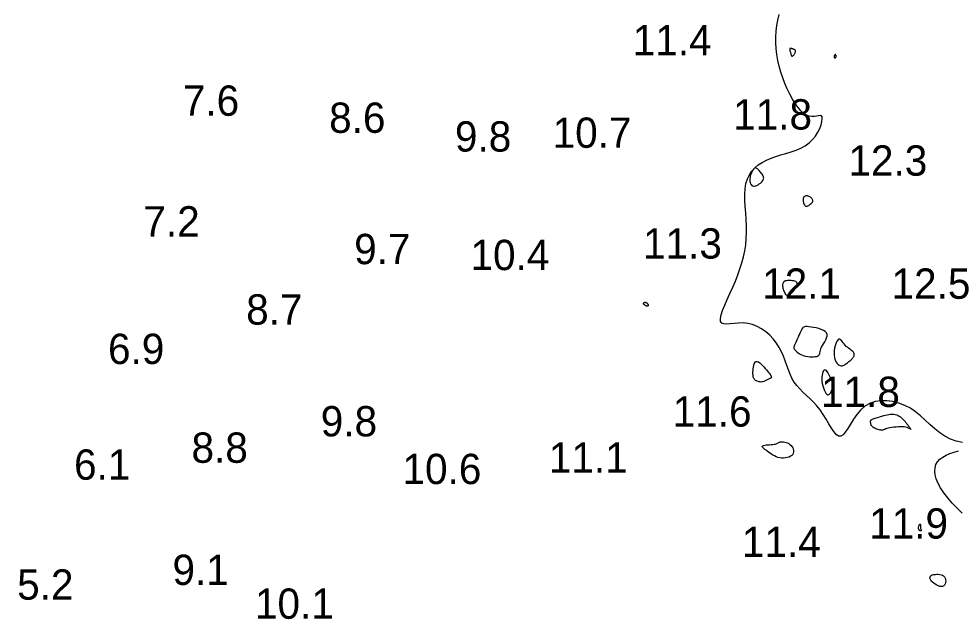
# Model space of a CAD drawing. Extents: x 3040093 to 3056816, y 408076 to 509144.
# Drawn here: x 3043484.4 to 3043639.4, y 438390 to 438489.1 of the extents above; entities that cross this region are included whole.
import ezdxf

# ---------------------------------------------------------------- set-up
doc = ezdxf.new("R2010")
doc.units = 0
doc.layers.add('V-CHAN-CONT-EL12-1112', color=7, linetype='Continuous')
doc.layers.add('V-TOPO-SOUN-0810', color=7, linetype='Continuous')

msp = doc.modelspace()

# ---------------------------------------------------------------- linework, layer by layer
at = {"layer": 'V-CHAN-CONT-EL12-1112'}
for points in [[(3043640.13, 438419.2), (3043639.11, 438419.42), (3043638.13, 438419.76), (3043637.22, 438420.23), (3043636.37, 438420.81), (3043635.56, 438421.46), (3043634.77, 438422.16), (3043634, 438422.88), (3043633.21, 438423.58), (3043632.4, 438424.24), (3043631.53, 438424.83), (3043630.61, 438425.32), (3043629.65, 438425.7), (3043628.65, 438425.95), (3043627.66, 438426.08), (3043626.68, 438426.08), (3043625.73, 438425.93), (3043624.85, 438425.63), (3043624.04, 438425.17), (3043623.33, 438424.55), (3043622.7, 438423.82), (3043622.15, 438423.03), (3043621.65, 438422.24), (3043621.21, 438421.51), (3043620.8, 438420.89), (3043620.42, 438420.44), (3043620.05, 438420.21), (3043619.68, 438420.25), (3043619.3, 438420.52), (3043618.92, 438420.98), (3043618.51, 438421.58), (3043618.09, 438422.29), (3043617.65, 438423.05), (3043617.17, 438423.83), (3043616.66, 438424.57), (3043616.11, 438425.25), (3043615.54, 438425.86), (3043614.95, 438426.43), (3043614.37, 438426.97), (3043613.8, 438427.5), (3043613.27, 438428.03), (3043612.78, 438428.58), (3043612.35, 438429.16), (3043611.99, 438429.8), (3043611.68, 438430.47), (3043611.41, 438431.18), (3043611.16, 438431.91), (3043610.9, 438432.66), (3043610.62, 438433.41), (3043610.29, 438434.15), (3043609.91, 438434.88), (3043609.45, 438435.59), (3043608.91, 438436.27), (3043608.32, 438436.89), (3043607.67, 438437.45), (3043606.97, 438437.94), (3043606.24, 438438.34), (3043605.49, 438438.65), (3043604.72, 438438.84), (3043603.94, 438438.91), (3043603.18, 438438.9), (3043602.45, 438438.84), (3043601.79, 438438.77), (3043601.21, 438438.73), (3043600.74, 438438.75), (3043600.4, 438438.89), (3043600.21, 438439.17), (3043600.18, 438439.62), (3043600.31, 438440.24), (3043600.55, 438440.98), (3043600.89, 438441.84), (3043601.3, 438442.78), (3043601.75, 438443.77), (3043602.21, 438444.79), (3043602.65, 438445.82), (3043603.05, 438446.84), (3043603.41, 438447.84), (3043603.73, 438448.83), (3043603.99, 438449.82), (3043604.2, 438450.81), (3043604.36, 438451.81), (3043604.46, 438452.83), (3043604.5, 438453.86), (3043604.49, 438454.92), (3043604.43, 438456), (3043604.36, 438457.07), (3043604.28, 438458.13), (3043604.23, 438459.15), (3043604.22, 438460.13), (3043604.27, 438461.06), (3043604.4, 438461.91), (3043604.63, 438462.67), (3043604.96, 438463.35), (3043605.37, 438463.96), (3043605.87, 438464.5), (3043606.44, 438464.98), (3043607.08, 438465.4), (3043607.78, 438465.76), (3043608.54, 438466.09), (3043609.34, 438466.37), (3043610.17, 438466.63), (3043611.01, 438466.89), (3043611.85, 438467.15), (3043612.67, 438467.44), (3043613.45, 438467.77), (3043614.18, 438468.15), (3043614.83, 438468.61), (3043615.4, 438469.15), (3043615.89, 438469.75), (3043616.28, 438470.38), (3043616.59, 438471.01), (3043616.82, 438471.6), (3043616.95, 438472.13), (3043617, 438472.57), (3043616.97, 438472.89), (3043616.85, 438473.06), (3043616.65, 438473.12), (3043616.39, 438473.1), (3043616.07, 438473.05), (3043615.7, 438472.99), (3043615.3, 438472.96), (3043614.86, 438473.01), (3043614.41, 438473.17), (3043613.94, 438473.47), (3043613.47, 438473.91), (3043613, 438474.46), (3043612.54, 438475.11), (3043612.08, 438475.85), (3043611.65, 438476.66), (3043611.23, 438477.52), (3043610.84, 438478.42), (3043610.49, 438479.35), (3043610.17, 438480.29), (3043609.9, 438481.25), (3043609.67, 438482.22), (3043609.5, 438483.19), (3043609.38, 438484.16), (3043609.32, 438485.12), (3043609.32, 438486.08), (3043609.4, 438487.03), (3043609.52, 438487.96), (3043609.69, 438488.88), (3043609.89, 438489.79)], [(3043640.09, 438407.53), (3043639.23, 438408.36), (3043638.43, 438409.2), (3043637.69, 438410.05), (3043637.05, 438410.88), (3043636.52, 438411.69), (3043636.1, 438412.45), (3043635.8, 438413.17), (3043635.62, 438413.84), (3043635.56, 438414.46), (3043635.6, 438415.03), (3043635.76, 438415.55), (3043636.02, 438416.02), (3043636.4, 438416.44), (3043636.87, 438416.79), (3043637.43, 438417.1), (3043638.06, 438417.37), (3043638.75, 438417.6), (3043639.48, 438417.8)]]:
    msp.add_lwpolyline(points, dxfattribs=at)
for points in [[(3043612.54, 438483.54), (3043612.56, 438483.61), (3043612.59, 438483.67), (3043612.6, 438483.73), (3043612.6, 438483.78), (3043612.6, 438483.82), (3043612.58, 438483.86), (3043612.56, 438483.9), (3043612.53, 438483.93), (3043612.49, 438483.96), (3043612.44, 438483.98), (3043612.39, 438484.01), (3043612.33, 438484.04), (3043612.27, 438484.06), (3043612.2, 438484.08), (3043612.13, 438484.11), (3043612.05, 438484.13), (3043611.98, 438484.16), (3043611.9, 438484.18), (3043611.83, 438484.19), (3043611.77, 438484.2), (3043611.71, 438484.19), (3043611.67, 438484.18), (3043611.64, 438484.14), (3043611.62, 438484.1), (3043611.62, 438484.03), (3043611.63, 438483.96), (3043611.65, 438483.87), (3043611.67, 438483.77), (3043611.7, 438483.67), (3043611.73, 438483.57), (3043611.77, 438483.46), (3043611.8, 438483.35), (3043611.83, 438483.25), (3043611.86, 438483.16), (3043611.89, 438483.07), (3043611.92, 438483), (3043611.96, 438482.95), (3043612, 438482.92), (3043612.04, 438482.91), (3043612.1, 438482.93), (3043612.15, 438482.98), (3043612.22, 438483.04), (3043612.28, 438483.11), (3043612.34, 438483.2), (3043612.4, 438483.29), (3043612.45, 438483.38), (3043612.5, 438483.46)], [(3043619.16, 438482.67), (3043619.18, 438482.68), (3043619.2, 438482.69), (3043619.22, 438482.71), (3043619.23, 438482.73), (3043619.25, 438482.75), (3043619.26, 438482.77), (3043619.27, 438482.79), (3043619.27, 438482.82), (3043619.28, 438482.85), (3043619.29, 438482.87), (3043619.29, 438482.9), (3043619.29, 438482.93), (3043619.29, 438482.96), (3043619.29, 438482.99), (3043619.28, 438483.02), (3043619.27, 438483.05), (3043619.26, 438483.08), (3043619.25, 438483.1), (3043619.23, 438483.13), (3043619.21, 438483.15), (3043619.19, 438483.16), (3043619.17, 438483.17), (3043619.15, 438483.17), (3043619.13, 438483.17), (3043619.1, 438483.16), (3043619.08, 438483.14), (3043619.06, 438483.12), (3043619.04, 438483.1), (3043619.02, 438483.07), (3043619, 438483.03), (3043618.98, 438482.99), (3043618.97, 438482.96), (3043618.96, 438482.92), (3043618.94, 438482.88), (3043618.94, 438482.84), (3043618.94, 438482.8), (3043618.94, 438482.76), (3043618.94, 438482.73), (3043618.95, 438482.7), (3043618.97, 438482.68), (3043618.99, 438482.67), (3043619.01, 438482.65), (3043619.04, 438482.65), (3043619.06, 438482.64), (3043619.09, 438482.65), (3043619.12, 438482.65), (3043619.14, 438482.66)], [(3043607.19, 438462.4), (3043607.26, 438462.53), (3043607.31, 438462.66), (3043607.33, 438462.78), (3043607.32, 438462.9), (3043607.29, 438463.03), (3043607.24, 438463.16), (3043607.17, 438463.29), (3043607.08, 438463.43), (3043606.98, 438463.58), (3043606.87, 438463.72), (3043606.75, 438463.86), (3043606.64, 438464), (3043606.52, 438464.13), (3043606.4, 438464.24), (3043606.3, 438464.34), (3043606.2, 438464.41), (3043606.11, 438464.47), (3043606.03, 438464.5), (3043605.96, 438464.51), (3043605.88, 438464.49), (3043605.8, 438464.45), (3043605.73, 438464.38), (3043605.64, 438464.28), (3043605.55, 438464.14), (3043605.46, 438463.98), (3043605.36, 438463.8), (3043605.27, 438463.6), (3043605.19, 438463.39), (3043605.12, 438463.16), (3043605.07, 438462.93), (3043605.04, 438462.71), (3043605.03, 438462.48), (3043605.05, 438462.26), (3043605.09, 438462.06), (3043605.15, 438461.88), (3043605.24, 438461.73), (3043605.35, 438461.6), (3043605.48, 438461.52), (3043605.63, 438461.48), (3043605.81, 438461.48), (3043606, 438461.52), (3043606.2, 438461.6), (3043606.4, 438461.71), (3043606.6, 438461.84), (3043606.78, 438461.97), (3043606.95, 438462.12), (3043607.08, 438462.26)], [(3043614.37, 438458.15), (3043614.5, 438458.16), (3043614.64, 438458.21), (3043614.77, 438458.28), (3043614.9, 438458.38), (3043615.02, 438458.48), (3043615.14, 438458.59), (3043615.23, 438458.69), (3043615.31, 438458.78), (3043615.37, 438458.86), (3043615.42, 438458.94), (3043615.44, 438459), (3043615.45, 438459.07), (3043615.44, 438459.13), (3043615.42, 438459.19), (3043615.39, 438459.26), (3043615.34, 438459.34), (3043615.28, 438459.42), (3043615.21, 438459.5), (3043615.12, 438459.58), (3043615.03, 438459.66), (3043614.93, 438459.73), (3043614.81, 438459.79), (3043614.69, 438459.83), (3043614.57, 438459.86), (3043614.44, 438459.87), (3043614.31, 438459.86), (3043614.19, 438459.83), (3043614.08, 438459.78), (3043613.98, 438459.7), (3043613.91, 438459.6), (3043613.85, 438459.46), (3043613.83, 438459.3), (3043613.83, 438459.12), (3043613.85, 438458.93), (3043613.89, 438458.73), (3043613.96, 438458.55), (3043614.04, 438458.4), (3043614.14, 438458.27), (3043614.25, 438458.19)], [(3043610.5, 438444.67), (3043610.55, 438444.48), (3043610.61, 438444.29), (3043610.69, 438444.1), (3043610.77, 438443.92), (3043610.86, 438443.76), (3043610.95, 438443.63), (3043611.05, 438443.53), (3043611.15, 438443.47), (3043611.25, 438443.44), (3043611.35, 438443.45), (3043611.46, 438443.48), (3043611.56, 438443.54), (3043611.66, 438443.61), (3043611.76, 438443.69), (3043611.85, 438443.78), (3043611.95, 438443.87), (3043612.04, 438443.96), (3043612.13, 438444.05), (3043612.23, 438444.15), (3043612.31, 438444.25), (3043612.4, 438444.36), (3043612.49, 438444.48), (3043612.57, 438444.61), (3043612.66, 438444.74), (3043612.74, 438444.88), (3043612.8, 438445.03), (3043612.85, 438445.17), (3043612.87, 438445.3), (3043612.87, 438445.43), (3043612.83, 438445.54), (3043612.74, 438445.64), (3043612.62, 438445.73), (3043612.45, 438445.79), (3043612.26, 438445.84), (3043612.05, 438445.87), (3043611.84, 438445.89), (3043611.62, 438445.9), (3043611.42, 438445.9), (3043611.24, 438445.89), (3043611.1, 438445.88), (3043610.98, 438445.86), (3043610.88, 438445.84), (3043610.81, 438445.81), (3043610.75, 438445.78), (3043610.7, 438445.74), (3043610.66, 438445.69), (3043610.62, 438445.64), (3043610.58, 438445.58), (3043610.54, 438445.52), (3043610.51, 438445.44), (3043610.48, 438445.35), (3043610.46, 438445.25), (3043610.45, 438445.13), (3043610.45, 438445), (3043610.47, 438444.84)], [(3043587.51, 438442.09), (3043587.51, 438442.11), (3043587.51, 438442.14), (3043587.52, 438442.16), (3043587.53, 438442.18), (3043587.54, 438442.2), (3043587.55, 438442.22), (3043587.56, 438442.24), (3043587.58, 438442.26), (3043587.6, 438442.28), (3043587.62, 438442.29), (3043587.64, 438442.31), (3043587.66, 438442.32), (3043587.69, 438442.32), (3043587.73, 438442.32), (3043587.77, 438442.32), (3043587.82, 438442.31), (3043587.87, 438442.29), (3043587.93, 438442.27), (3043587.98, 438442.24), (3043588.04, 438442.21), (3043588.09, 438442.17), (3043588.14, 438442.13), (3043588.18, 438442.08), (3043588.21, 438442.02), (3043588.24, 438441.96), (3043588.25, 438441.91), (3043588.26, 438441.85), (3043588.26, 438441.79), (3043588.25, 438441.75), (3043588.23, 438441.71), (3043588.2, 438441.68), (3043588.16, 438441.67), (3043588.11, 438441.67), (3043588.05, 438441.67), (3043587.99, 438441.69), (3043587.93, 438441.72), (3043587.87, 438441.74), (3043587.81, 438441.78), (3043587.76, 438441.81), (3043587.71, 438441.85), (3043587.67, 438441.88), (3043587.63, 438441.91), (3043587.6, 438441.95), (3043587.57, 438441.98), (3043587.55, 438442.01), (3043587.53, 438442.04), (3043587.52, 438442.06)], [(3043614.31, 438433.42), (3043614.63, 438433.37), (3043614.95, 438433.33), (3043615.27, 438433.32), (3043615.57, 438433.32), (3043615.85, 438433.35), (3043616.08, 438433.4), (3043616.27, 438433.48), (3043616.41, 438433.57), (3043616.5, 438433.69), (3043616.57, 438433.83), (3043616.61, 438434), (3043616.65, 438434.19), (3043616.7, 438434.4), (3043616.77, 438434.64), (3043616.88, 438434.9), (3043617.03, 438435.19), (3043617.21, 438435.49), (3043617.4, 438435.81), (3043617.57, 438436.13), (3043617.71, 438436.44), (3043617.79, 438436.74), (3043617.79, 438437.02), (3043617.7, 438437.28), (3043617.5, 438437.5), (3043617.2, 438437.69), (3043616.83, 438437.85), (3043616.42, 438437.99), (3043615.98, 438438.09), (3043615.55, 438438.18), (3043615.14, 438438.24), (3043614.78, 438438.28), (3043614.48, 438438.3), (3043614.25, 438438.3), (3043614.07, 438438.28), (3043613.93, 438438.23), (3043613.81, 438438.14), (3043613.71, 438438.03), (3043613.62, 438437.87), (3043613.52, 438437.68), (3043613.4, 438437.44), (3043613.28, 438437.17), (3043613.14, 438436.87), (3043613, 438436.57), (3043612.87, 438436.26), (3043612.74, 438435.97), (3043612.62, 438435.69), (3043612.52, 438435.45), (3043612.43, 438435.25), (3043612.37, 438435.08), (3043612.33, 438434.95), (3043612.32, 438434.83), (3043612.32, 438434.73), (3043612.35, 438434.64), (3043612.41, 438434.55), (3043612.49, 438434.45), (3043612.59, 438434.34), (3043612.72, 438434.21), (3043612.87, 438434.08), (3043613.05, 438433.95), (3043613.25, 438433.82), (3043613.48, 438433.7), (3043613.73, 438433.59), (3043614.01, 438433.5)], [(3043618.99, 438433.25), (3043619.06, 438432.93), (3043619.17, 438432.66), (3043619.31, 438432.42), (3043619.46, 438432.22), (3043619.62, 438432.06), (3043619.79, 438431.94), (3043619.96, 438431.87), (3043620.12, 438431.84), (3043620.29, 438431.85), (3043620.44, 438431.89), (3043620.59, 438431.95), (3043620.74, 438432.04), (3043620.88, 438432.14), (3043621.02, 438432.24), (3043621.15, 438432.35), (3043621.28, 438432.45), (3043621.4, 438432.55), (3043621.52, 438432.65), (3043621.64, 438432.74), (3043621.75, 438432.84), (3043621.85, 438432.93), (3043621.95, 438433.03), (3043622.04, 438433.13), (3043622.12, 438433.24), (3043622.18, 438433.35), (3043622.24, 438433.47), (3043622.27, 438433.59), (3043622.28, 438433.71), (3043622.27, 438433.83), (3043622.22, 438433.96), (3043622.15, 438434.08), (3043622.04, 438434.2), (3043621.89, 438434.33), (3043621.73, 438434.45), (3043621.54, 438434.59), (3043621.35, 438434.73), (3043621.15, 438434.89), (3043620.96, 438435.05), (3043620.77, 438435.24), (3043620.6, 438435.44), (3043620.44, 438435.65), (3043620.29, 438435.84), (3043620.15, 438436.01), (3043620.01, 438436.15), (3043619.88, 438436.23), (3043619.75, 438436.24), (3043619.62, 438436.17), (3043619.49, 438436.02), (3043619.36, 438435.78), (3043619.24, 438435.48), (3043619.13, 438435.13), (3043619.04, 438434.76), (3043618.98, 438434.36), (3043618.94, 438433.97), (3043618.94, 438433.59)], [(3043605.57, 438431.05), (3043605.6, 438431.33), (3043605.63, 438431.62), (3043605.68, 438431.9), (3043605.75, 438432.15), (3043605.84, 438432.35), (3043605.96, 438432.5), (3043606.1, 438432.57), (3043606.27, 438432.56), (3043606.47, 438432.47), (3043606.68, 438432.33), (3043606.91, 438432.13), (3043607.14, 438431.9), (3043607.36, 438431.66), (3043607.58, 438431.41), (3043607.79, 438431.17), (3043607.97, 438430.95), (3043608.13, 438430.75), (3043608.27, 438430.57), (3043608.39, 438430.41), (3043608.48, 438430.28), (3043608.55, 438430.16), (3043608.59, 438430.05), (3043608.6, 438429.97), (3043608.59, 438429.9), (3043608.55, 438429.84), (3043608.49, 438429.79), (3043608.41, 438429.75), (3043608.33, 438429.72), (3043608.23, 438429.68), (3043608.12, 438429.64), (3043608.01, 438429.59), (3043607.9, 438429.54), (3043607.79, 438429.48), (3043607.68, 438429.42), (3043607.57, 438429.35), (3043607.45, 438429.3), (3043607.33, 438429.25), (3043607.2, 438429.21), (3043607.06, 438429.18), (3043606.9, 438429.17), (3043606.75, 438429.18), (3043606.59, 438429.21), (3043606.43, 438429.24), (3043606.28, 438429.29), (3043606.14, 438429.36), (3043606, 438429.43), (3043605.89, 438429.52), (3043605.79, 438429.61), (3043605.72, 438429.72), (3043605.66, 438429.84), (3043605.61, 438429.98), (3043605.58, 438430.14), (3043605.57, 438430.33), (3043605.56, 438430.54), (3043605.56, 438430.78)], [(3043618.73, 438428.68), (3043618.73, 438428.86), (3043618.7, 438429.03), (3043618.66, 438429.19), (3043618.61, 438429.34), (3043618.54, 438429.5), (3043618.46, 438429.67), (3043618.36, 438429.86), (3043618.26, 438430.07), (3043618.15, 438430.29), (3043618.04, 438430.51), (3043617.92, 438430.72), (3043617.8, 438430.9), (3043617.68, 438431.04), (3043617.55, 438431.13), (3043617.43, 438431.16), (3043617.31, 438431.11), (3043617.21, 438431), (3043617.11, 438430.82), (3043617.02, 438430.59), (3043616.96, 438430.32), (3043616.92, 438430.01), (3043616.91, 438429.67), (3043616.93, 438429.3), (3043616.98, 438428.93), (3043617.07, 438428.55), (3043617.18, 438428.2), (3043617.31, 438427.86), (3043617.46, 438427.57), (3043617.61, 438427.34), (3043617.77, 438427.17), (3043617.92, 438427.08), (3043618.07, 438427.09), (3043618.2, 438427.17), (3043618.33, 438427.32), (3043618.44, 438427.52), (3043618.54, 438427.75), (3043618.62, 438427.99), (3043618.68, 438428.24), (3043618.71, 438428.48)], [(3043624.97, 438422.55), (3043624.97, 438422.62), (3043624.97, 438422.69), (3043624.98, 438422.76), (3043625, 438422.82), (3043625.04, 438422.87), (3043625.09, 438422.93), (3043625.17, 438422.98), (3043625.27, 438423.04), (3043625.4, 438423.09), (3043625.54, 438423.15), (3043625.72, 438423.2), (3043625.91, 438423.26), (3043626.12, 438423.33), (3043626.35, 438423.39), (3043626.59, 438423.47), (3043626.85, 438423.55), (3043627.13, 438423.63), (3043627.41, 438423.71), (3043627.69, 438423.78), (3043627.98, 438423.83), (3043628.26, 438423.87), (3043628.54, 438423.89), (3043628.8, 438423.87), (3043629.05, 438423.82), (3043629.28, 438423.75), (3043629.5, 438423.65), (3043629.7, 438423.53), (3043629.88, 438423.4), (3043630.05, 438423.27), (3043630.2, 438423.13), (3043630.34, 438422.99), (3043630.46, 438422.87), (3043630.57, 438422.75), (3043630.67, 438422.64), (3043630.75, 438422.53), (3043630.84, 438422.42), (3043630.92, 438422.31), (3043631, 438422.2), (3043631.09, 438422.08), (3043631.18, 438421.96), (3043631.28, 438421.84), (3043631.37, 438421.72), (3043631.45, 438421.62), (3043631.52, 438421.52), (3043631.58, 438421.45), (3043631.62, 438421.39), (3043631.63, 438421.36), (3043631.61, 438421.37), (3043631.56, 438421.4), (3043631.47, 438421.45), (3043631.36, 438421.51), (3043631.2, 438421.58), (3043631.01, 438421.64), (3043630.79, 438421.7), (3043630.52, 438421.75), (3043630.21, 438421.77), (3043629.88, 438421.78), (3043629.53, 438421.77), (3043629.17, 438421.74), (3043628.81, 438421.71), (3043628.48, 438421.66), (3043628.17, 438421.6), (3043627.89, 438421.55), (3043627.67, 438421.48), (3043627.48, 438421.42), (3043627.33, 438421.36), (3043627.2, 438421.31), (3043627.08, 438421.27), (3043626.97, 438421.23), (3043626.85, 438421.22), (3043626.71, 438421.21), (3043626.56, 438421.23), (3043626.38, 438421.27), (3043626.2, 438421.32), (3043626.01, 438421.38), (3043625.82, 438421.46), (3043625.65, 438421.54), (3043625.48, 438421.63), (3043625.35, 438421.73), (3043625.24, 438421.83), (3043625.15, 438421.92), (3043625.09, 438422.02), (3043625.05, 438422.12), (3043625.02, 438422.21), (3043625, 438422.3), (3043624.99, 438422.39), (3043624.98, 438422.47)], [(3043610.22, 438419.31), (3043610.4, 438419.31), (3043610.61, 438419.29), (3043610.82, 438419.26), (3043611.04, 438419.2), (3043611.26, 438419.12), (3043611.47, 438419.01), (3043611.67, 438418.87), (3043611.84, 438418.7), (3043612, 438418.51), (3043612.12, 438418.3), (3043612.21, 438418.08), (3043612.26, 438417.85), (3043612.26, 438417.63), (3043612.22, 438417.42), (3043612.12, 438417.23), (3043611.96, 438417.05), (3043611.76, 438416.91), (3043611.51, 438416.79), (3043611.23, 438416.7), (3043610.93, 438416.65), (3043610.62, 438416.62), (3043610.3, 438416.62), (3043609.98, 438416.66), (3043609.68, 438416.73), (3043609.4, 438416.84), (3043609.12, 438416.97), (3043608.86, 438417.11), (3043608.61, 438417.27), (3043608.37, 438417.44), (3043608.14, 438417.6), (3043607.92, 438417.77), (3043607.72, 438417.92), (3043607.53, 438418.06), (3043607.36, 438418.2), (3043607.23, 438418.32), (3043607.14, 438418.42), (3043607.09, 438418.52), (3043607.1, 438418.6), (3043607.18, 438418.66), (3043607.32, 438418.71), (3043607.52, 438418.75), (3043607.76, 438418.78), (3043608.02, 438418.8), (3043608.3, 438418.82), (3043608.58, 438418.84), (3043608.84, 438418.87), (3043609.07, 438418.9), (3043609.25, 438418.94), (3043609.4, 438418.99), (3043609.52, 438419.05), (3043609.63, 438419.1), (3043609.73, 438419.16), (3043609.82, 438419.21), (3043609.93, 438419.26), (3043610.06, 438419.29)], [(3043632.92, 438405.32), (3043632.94, 438405.42), (3043632.98, 438405.51), (3043633.01, 438405.59), (3043633.05, 438405.66), (3043633.09, 438405.71), (3043633.12, 438405.74), (3043633.15, 438405.74), (3043633.17, 438405.72), (3043633.19, 438405.66), (3043633.19, 438405.58), (3043633.2, 438405.48), (3043633.21, 438405.38), (3043633.21, 438405.27), (3043633.22, 438405.16), (3043633.23, 438405.06), (3043633.24, 438404.97), (3043633.26, 438404.9), (3043633.27, 438404.83), (3043633.29, 438404.77), (3043633.3, 438404.73), (3043633.31, 438404.69), (3043633.32, 438404.66), (3043633.32, 438404.64), (3043633.31, 438404.62), (3043633.29, 438404.61), (3043633.26, 438404.6), (3043633.24, 438404.6), (3043633.21, 438404.6), (3043633.17, 438404.6), (3043633.14, 438404.61), (3043633.11, 438404.62), (3043633.09, 438404.63), (3043633.07, 438404.65), (3043633.05, 438404.66), (3043633.03, 438404.68), (3043633.01, 438404.71), (3043632.99, 438404.73), (3043632.98, 438404.76), (3043632.96, 438404.79), (3043632.94, 438404.83), (3043632.92, 438404.87), (3043632.91, 438404.91), (3043632.89, 438404.97), (3043632.88, 438405.02), (3043632.88, 438405.09), (3043632.88, 438405.16), (3043632.89, 438405.24)], [(3043634.88, 438397.13), (3043634.92, 438397.18), (3043634.96, 438397.23), (3043635.02, 438397.28), (3043635.1, 438397.32), (3043635.2, 438397.36), (3043635.33, 438397.39), (3043635.49, 438397.42), (3043635.68, 438397.44), (3043635.9, 438397.45), (3043636.13, 438397.45), (3043636.37, 438397.42), (3043636.61, 438397.37), (3043636.82, 438397.29), (3043637.02, 438397.18), (3043637.17, 438397.02), (3043637.28, 438396.83), (3043637.34, 438396.6), (3043637.36, 438396.36), (3043637.34, 438396.11), (3043637.27, 438395.88), (3043637.17, 438395.68), (3043637.03, 438395.53), (3043636.85, 438395.43), (3043636.64, 438395.41), (3043636.4, 438395.45), (3043636.15, 438395.54), (3043635.9, 438395.66), (3043635.65, 438395.82), (3043635.42, 438395.99), (3043635.21, 438396.16), (3043635.04, 438396.32), (3043634.91, 438396.47), (3043634.83, 438396.59), (3043634.78, 438396.7), (3043634.76, 438396.79), (3043634.76, 438396.88), (3043634.78, 438396.95), (3043634.81, 438397.01), (3043634.84, 438397.07)]]:
    msp.add_lwpolyline(points, close=True, dxfattribs=at)

# ---------------------------------------------------------------- texts
at = {"layer": 'V-TOPO-SOUN-0810'}
for s, p in [('11.4 ', (3043585.72, 438483.06)), ('7.6', (3043511.48, 438473.09)), ('8.6', (3043535.62, 438470.27)), ('11.8 ', (3043602.29, 438470.82)), ('9.8', (3043556.38, 438467.18)), ('10.7 ', (3043572.5, 438467.8)), ('12.3 ', (3043621.31, 438463.21)), ('7.2', (3043504.97, 438453.17)), ('11.3 ', (3043587.42, 438449.53)), ('9.7', (3043539.75, 438448.61)), ('10.4 ', (3043558.95, 438447.63)), ('12.1 ', (3043607.08, 438442.9)), ('12.5 ', (3043628.43, 438442.9)), ('8.7', (3043521.93, 438438.64)), ('6.9', (3043499.13, 438432.14)), ('11.8 ', (3043616.79, 438425.06)), ('11.6 ', (3043592.31, 438421.81)), ('9.8', (3043534.24, 438420.2)), ('8.8', (3043512.91, 438415.84)), ('11.1 ', (3043571.87, 438414.2)), ('6.1', (3043493.53, 438413.05)), ('10.6 ', (3043547.73, 438412.33)), ('11.9 ', (3043624.73, 438403.34)), ('11.4 ', (3043603.73, 438400.29)), ('9.1', (3043509.77, 438395.69)), ('5.2', (3043484.14, 438393.26)), ('10.1 ', (3043523.38, 438390.11))]:
    msp.add_text(s, height=5, dxfattribs=at).set_placement(p)

doc.saveas('drawing.dxf')
